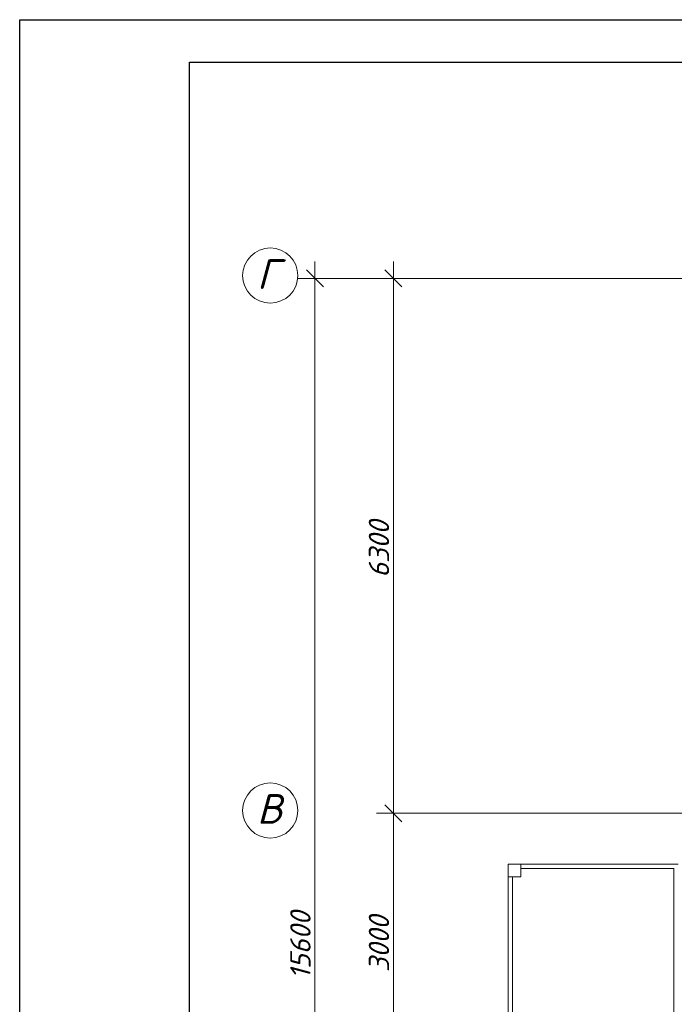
# Model space of a CAD drawing. Header units: millimetres. Extents: x 1114507 to 93926427, y 174473 to 817039.
# Tile 322 of 483: x 1904038 to 1911746, y 487051 to 498648. Entities that reach past the tile are written whole.
import ezdxf

# ---------------------------------------------------------------- set-up
doc = ezdxf.new("R2010")
doc.units = ezdxf.units.MM
doc.layers.add('kcd_tx', color=7, linetype='Continuous')
doc.layers.add('PLAN', color=250, linetype='Continuous', lineweight=25)
doc.layers.add('размеры', color=12, linetype='Continuous', lineweight=15)
doc.styles.get("Standard").update_dxf_attribs({"font": 'isocpeui.ttf'})

# ---------------------------------------------------------------- blocks, each defined once
blk = doc.blocks.new('blokqav3mak')
at = {"color": 0, "linetype": 'ByBlock', "lineweight": 0}
for p, q in [((1595239, 782325), (1595039, 782525)), ((1596164, 782325), (1595964, 782525)), ((1595964, 776225), (1596164, 776025)), ((1596164, 776025), (1595964, 776225))]:
    blk.add_line(p, q, dxfattribs=at)
at = {"lineweight": 0, "ltscale": 100}
for p, q in [((1597416, 775525, 0), (1597416, 769325, 0)), ((1599416, 775525), (1597416, 775525)), ((1599366, 775475), (1597566, 775475)), ((1599366, 775475), (1599366, 773525)), ((1597466, 775375, 0), (1597466, 769475, 0))]:
    blk.add_line(p, q, dxfattribs=at)
at = {"layer": 'kcd_tx', "color": 152, "lineweight": 0, "ltscale": 100}
for p, q in [((1595139, 766625), (1595139, 782625)), ((1596064, 782625), (1596064, 775925)), ((1599566, 782425), (1594939, 782425)), ((1599566, 782425), (1595864, 782425)), ((1596064, 776325), (1596064, 772925)), ((1599566, 776125), (1595864, 776125)), ((1599566, 776125), (1595864, 776125))]:
    blk.add_line(p, q, dxfattribs=at)
at = {"layer": 'PLAN', "color": 158, "lineweight": 0}
for centre in [(1594614, 782458), (1594614, 776158)]:
    blk.add_circle(centre, 325, dxfattribs=at)
at = {"layer": 'размеры', "lineweight": 0, "ltscale": 5}
for p, q in [((1597566, 775525), (1597416, 775525)), ((1597416, 775525), (1597416, 775375)), ((1597566, 775375), (1597566, 775525)), ((1597416, 775375), (1597566, 775375))]:
    blk.add_line(p, q, dxfattribs=at)
at = {"layer": 'kcd_tx', "color": 152, "lineweight": 0}
for s, p in [('6300', (1596014, 778899)), ('15600', (1595089, 774170)), ('3000', (1596014, 774255))]:
    blk.add_text(s, height=240, rotation=90, dxfattribs=at).set_placement(p)
at = {"layer": 'PLAN', "lineweight": 0}
for s, p in [('Г', (1594457, 782301)), ('B', (1594458, 776001))]:
    blk.add_text(s, height=350, dxfattribs=at).set_placement(p)

msp = doc.modelspace()

# ---------------------------------------------------------------- linework, layer by layer
at = {"color": 5, "elevation": 0}
msp.add_lwpolyline([(1904038.1, 498647.8), (1956896.1, 498647.8), (1956896.1, 468947.8), (1904038.1, 468947.8)], close=True, dxfattribs=at)
at = {"color": 5, "lineweight": 30, "elevation": 0}
msp.add_lwpolyline([(1906038.1, 498147.8), (1956396.1, 498147.8), (1956396.1, 469447.8), (1906038.1, 469447.8)], close=True, dxfattribs=at)
at = {"layer": 'Defpoints', "color": 3, "linetype": 'ByBlock', "elevation": 0}
msp.add_lwpolyline([(1904038.1, 498647.8), (1946038.1, 498647.8), (1946038.1, 468947.8), (1904038.1, 468947.8)], close=True, dxfattribs=at)

# ---------------------------------------------------------------- block references
at = {"color": 0}
msp.add_blockref('blokqav3mak', (312374.3, -286823.9), dxfattribs=at)

doc.saveas('drawing.dxf')
